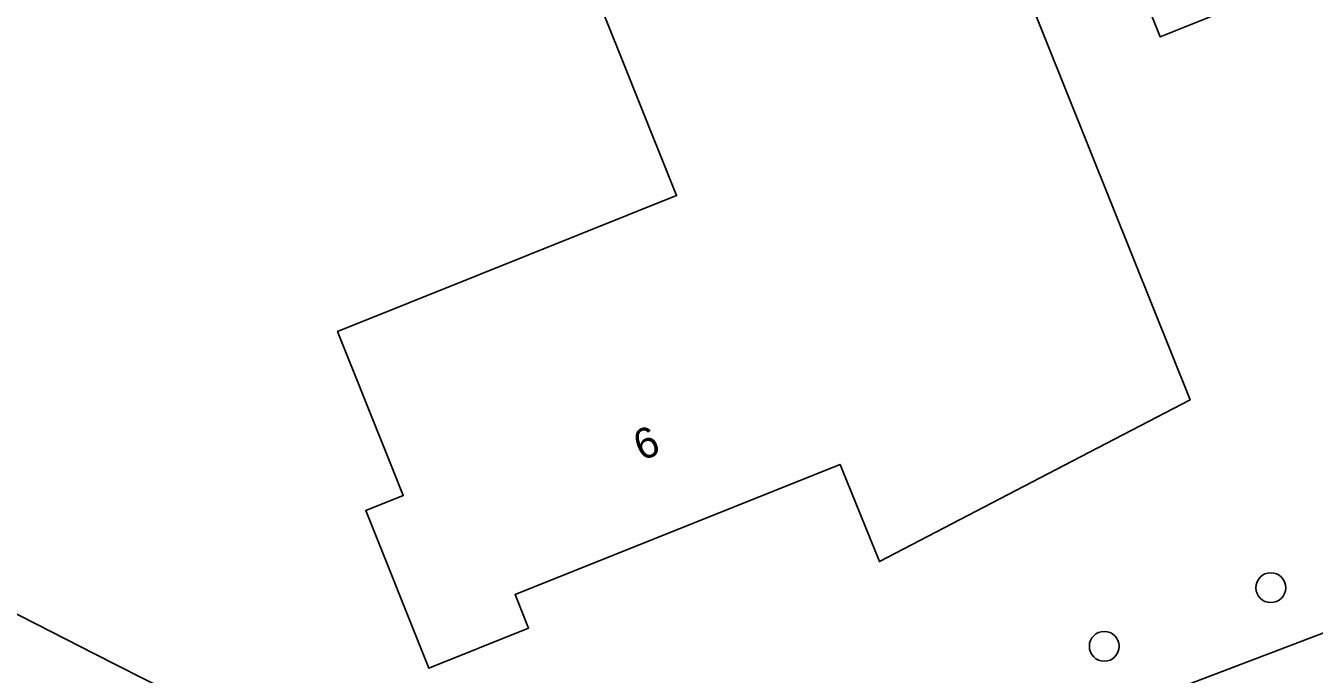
# Model space of a CAD drawing. Extents: x 161347 to 161881, y 382161 to 382804.
# Drawn here: x 161713.79 to 161756.08, y 382493.28 to 382514.56 of the extents above; entities that cross this region are included whole.
import ezdxf

# ---------------------------------------------------------------- set-up
doc = ezdxf.new("R2010")
doc.units = 0
for name, color, linetype in [('IMGEO_Boom', 7, 'Continuous'), ('IMGEO_Erf', 7, 'Continuous'), ('IMGEO_Pand', 7, 'Continuous'), ('IMGEO_Pand_nummerreeks', 7, 'Continuous'), ('IMGEO_Voetpad_open', 7, 'Continuous')]:
    doc.layers.add(name, color=color, linetype=linetype)

msp = doc.modelspace()

# ---------------------------------------------------------------- linework, layer by layer
at = {"layer": 'IMGEO_Boom'}
for centre in [(161754.651, 382496.123), (161749.185, 382494.199)]:
    msp.add_circle(centre, 0.489, dxfattribs=at)
at = {"layer": 'IMGEO_Erf'}
for points in [[(161740.655, 382530.595), (161750.132, 382506.951), (161752.001, 382502.287), (161747.608, 382500), (161741.809, 382496.981), (161740.585, 382500), (161740.517, 382500.167), (161740.099, 382500), (161729.849, 382495.902), (161730.293, 382494.79), (161727.018, 382493.481), (161724.95, 382498.651), (161726.18, 382499.143), (161725.837, 382500), (161724.022, 382504.528), (161728.664, 382506.388), (161735.151, 382508.988), (161728.418, 382525.789)], [(161757.644, 382516.851), (161751.023, 382514.198), (161749.163, 382518.84)], [(161671.192, 382513.811), (161672.294, 382513.039), (161676.079, 382511.506), (161686.582, 382508.346), (161693.296, 382505.713), (161699.526, 382502.596), (161701.857, 382501.312), (161704.194, 382500.041), (161707.056, 382498.523), (161714.17, 382494.92), (161716.027, 382493.968), (161718.402, 382492.765), (161721.484, 382491.299)], [(161743.028, 382489.559), (161770.47, 382500), (161789.885, 382507.387), (161797.029, 382509.951), (161801.422, 382511.527)]]:
    msp.add_lwpolyline(points, dxfattribs=at)
at = {"layer": 'IMGEO_Pand'}
msp.add_lwpolyline([(161785.178, 382542.374), (161764.271, 382534.527), (161765.137, 382532.22), (161757.391, 382529.312), (161756.431, 382531.707), (161752.288, 382530.216), (161750.597, 382534.435), (161743.927, 382531.906), (161749.163, 382518.84), (161751.023, 382514.198), (161757.644, 382516.851), (161756.257, 382520.312), (161758.043, 382520.983), (161757.117, 382523.292), (161767.082, 382527.032), (161770.887, 382516.889), (161762.985, 382513.624), (161764.835, 382508.692), (161766.605, 382503.972), (161795.715, 382514.974)], dxfattribs=at)
msp.add_lwpolyline([(161735.075, 382528.457), (161728.418, 382525.789), (161735.151, 382508.988), (161728.664, 382506.388), (161724.022, 382504.528), (161725.837, 382500), (161726.18, 382499.143), (161724.95, 382498.651), (161727.018, 382493.481), (161730.293, 382494.79), (161729.849, 382495.902), (161740.099, 382500), (161740.517, 382500.167), (161740.585, 382500), (161741.809, 382496.981), (161747.608, 382500), (161752.001, 382502.287), (161750.132, 382506.951), (161740.655, 382530.595)], close=True, dxfattribs=at)
at = {"layer": 'IMGEO_Voetpad_open'}
for points in [[(161739.988, 382485.703), (161745.568, 382487.417), (161755.258, 382490.949), (161755.432, 382490.481), (161761.104, 382492.588), (161760.912, 382493.098), (161777.944, 382499.515), (161778.125, 382499.034), (161780.715, 382500), (161781.354, 382500.235), (161781.178, 382500.702), (161797.944, 382507.031), (161798.885, 382507.386), (161799.061, 382506.919), (161801.833, 382507.946), (161801.422, 382511.527), (161797.029, 382509.951), (161789.885, 382507.387), (161770.47, 382500), (161743.028, 382489.559)], [(161721.484, 382491.299), (161718.402, 382492.765), (161716.027, 382493.968), (161714.17, 382494.92), (161707.056, 382498.523), (161704.194, 382500.041), (161701.857, 382501.312)]]:
    msp.add_lwpolyline(points, dxfattribs=at)

# ---------------------------------------------------------------- texts
at = {"layer": 'IMGEO_Pand_nummerreeks'}
msp.add_text('6', height=1, rotation=21.7912, dxfattribs=at).set_placement((161733.991, 382500.272))

doc.saveas('drawing.dxf')
